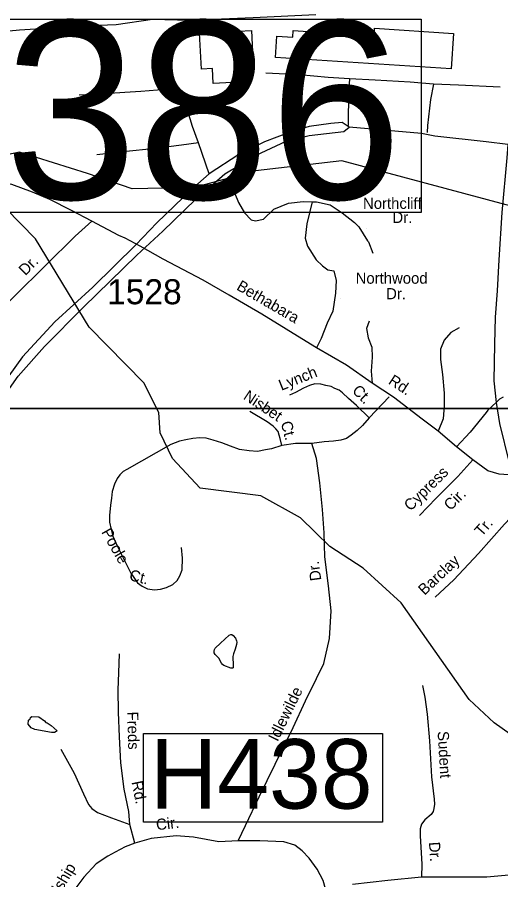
# Model space of a CAD drawing. Extents: x 1551653 to 1702041, y 811336 to 920032.
# Drawn here: x 1619422 to 1622272, y 871969 to 877057 of the extents above; entities that cross this region are included whole.
import ezdxf

# ---------------------------------------------------------------- set-up
doc = ezdxf.new("R2010")
doc.units = 0
for name, color, linetype in [('Old_Level_10', 7, 'Continuous'), ('Old_Level_31', 7, 'Continuous'), ('Old_Level_32', 7, 'Continuous'), ('Old_Level_35', 7, 'Continuous'), ('Old_Level_4', 7, 'Continuous'), ('Old_Level_41', 7, 'Continuous'), ('Old_Level_44', 7, 'Continuous'), ('Old_Level_59', 7, 'Continuous'), ('Old_Level_62', 7, 'Continuous'), ('Old_Level_63', 7, 'Continuous'), ('Old_Level_8', 7, 'Continuous')]:
    doc.layers.add(name, color=color, linetype=linetype)

msp = doc.modelspace()

# ---------------------------------------------------------------- linework, layer by layer
at = {"layer": 'Old_Level_10'}
for p, q in [((1621478.426, 875810.914), (1621478.426, 875810.914)), ((1621328.616, 875398.625), (1621328.616, 875398.625))]:
    msp.add_line(p, q, dxfattribs=at)
at = {"layer": 'Old_Level_31'}
msp.add_lwpolyline([(1620165.838, 872832.248), (1621574.706, 872832.248), (1621574.706, 872307.905), (1620165.838, 872307.905), (1620165.838, 872832.248)], dxfattribs=at)
at = {"layer": 'Old_Level_32'}
for points in [[(1621379.512, 876408.464), (1621336.701, 876435.505), (1621271.023, 876430.297), (1621142.772, 876413.187), (1621025.208, 876376.827), (1620879.857, 876321.218), (1620728.094, 876246.359), (1620552.817, 876133.002), (1620452.353, 876045.31), (1620245.014, 875844.262), (1620121.433, 875715.087), (1619867.332, 875464.025), (1619644.388, 875259.707), (1619453.07, 875054.001), (1619290.231, 874829.375), (1619154.274, 874613.497), (1619033.332, 874399.624), (1618904.408, 874118.847), (1618817.69, 873925.975), (1618746.388, 873717.673), (1618674.932, 873489.029), (1618620.337, 873294.541)], [(1618678.828, 873286.258), (1618738.525, 873494.814), (1618775.153, 873624.557), (1618902.339, 873971.728), (1619069.735, 874354.28), (1619175.724, 874551.01), (1619291.348, 874749.668), (1619428.169, 874938.683), (1619583.417, 875114.914), (1619812.738, 875346.362), (1620127.889, 875653.905), (1620280.127, 875794.702), (1620472.834, 875981.789), (1620645.59, 876133.288), (1620830.588, 876243.225), (1621007.878, 876326.16), (1621142.773, 876358.948), (1621346.228, 876382.206), (1621379.512, 876408.464)], [(1622313.196, 876305.102), (1622186.43, 876322.415), (1621883.879, 876355.204), (1621804.87, 876370.634), (1621379.512, 876408.464)], [(1622313.196, 876305.102), (1622307.372, 876226.996), (1622277.767, 875905.164), (1622260.656, 875624.933), (1622250.568, 875443.382), (1622238.971, 875287.169), (1622235.151, 875128.745), (1622230.736, 874911.308), (1622244.351, 874784.907), (1622264.376, 874659.452), (1622322.232, 874429.113), (1622363.3, 874307.754), (1622450.302, 874110.278), (1622482.172, 874021.866), (1622737.813, 873485.854), (1622857.972, 873220.179), (1622956.813, 873066.981), (1623292.097, 872722.961), (1623454.893, 872527.099), (1623627.492, 872280.732)]]:
    msp.add_lwpolyline(points, dxfattribs=at)
at = {"layer": 'Old_Level_35'}
for p, q in [((1620553.245, 876133.376), (1620490.785, 876315.216)), ((1621614.495, 874817.951), (1621496.266, 874693.256)), ((1622264.125, 874804.124), (1622244.351, 874784.907)), ((1622285.571, 874816.343), (1622264.125, 874804.124)), ((1622012.065, 874522.471), (1621903.095, 874615.738)), ((1622107.857, 874446.44), (1622012.065, 874522.471)), ((1620115.13, 872184.795), (1620086.55, 872295.041))]:
    msp.add_line(p, q, dxfattribs=at)
for points in [[(1620147.502, 875706.392), (1620057.708, 875752.766), (1620021.026, 875768.83), (1619862.072, 875854.505), (1619742.854, 875915.962), (1619613.707, 875981.421), (1619512.122, 876024.512), (1619390.777, 876070), (1619237.294, 876099.735), (1619075.726, 876135.437), (1618948.17, 876170.847), (1618834.827, 876216.175), (1618767.134, 876252.969), (1618737.146, 876268.951), (1618655.874, 876312.264), (1618598.505, 876354.852), (1618503.456, 876433.828), (1618372.85, 876565.357), (1618256.246, 876686.597), (1618120.002, 876826.246), (1617991.512, 876953.529)], [(1621380.56, 876692.978), (1621254.642, 876700.537), (1621084.869, 876716.393), (1620887.162, 876726.613)], [(1621380.56, 876692.978), (1621375.573, 876605.026), (1621373.684, 876433.162), (1621373.202, 876417.244)], [(1621875.802, 876661.305), (1621737.958, 876672.909), (1621532.292, 876685.291), (1621380.56, 876692.978)], [(1620490.785, 876315.216), (1620455.92, 876411.581), (1620413.469, 876548.123), (1620390.077, 876598.428), (1620372.275, 876618.602), (1620346.471, 876628.93), (1620298.492, 876631.305), (1620150.359, 876619.107), (1619932.358, 876605.524), (1619786.308, 876597.283)], [(1621875.802, 876661.305), (1621858.771, 876571.597), (1621840.098, 876418.639), (1621838.206, 876376.978)], [(1622268.243, 876644.799), (1622023.574, 876655.701), (1621875.802, 876661.305)], [(1620490.785, 876315.216), (1620390.667, 876302.441), (1620236.566, 876282.155), (1620046.459, 876262.405), (1619890.399, 876244.16)], [(1620702.369, 876030.312), (1620704.272, 876017.961), (1620726.411, 875964.379), (1620761.48, 875903.586), (1620800.36, 875862.534), (1620826.696, 875854.965), (1620873.304, 875866.468), (1620934.122, 875923.685), (1621020.998, 875960.133), (1621107.318, 875970.183), (1621160.706, 875968.228)], [(1621160.706, 875968.228), (1621128.239, 875838.191), (1621119.815, 875752.637), (1621132.081, 875705.954), (1621183.364, 875624.819), (1621222.382, 875590.366), (1621252.586, 875567.669), (1621288.014, 875561.545), (1621302.137, 875503.911), (1621298.475, 875429.066), (1621283.015, 875323.954), (1621248.395, 875252.568), (1621213.357, 875161.383), (1621186.33, 875107.571)], [(1621160.706, 875968.228), (1621186.743, 875967.275), (1621265.89, 875951.168), (1621337.724, 875902.305), (1621409.418, 875846.841), (1621435.338, 875819.473), (1621486.621, 875738.338), (1621493.102, 875731.496), (1621518.188, 875664.53)], [(1619862.072, 875854.505), (1619763.214, 875765.66), (1619589.383, 875591.684), (1619405.426, 875411.914), (1619197.418, 875210.415), (1619031.674, 875050.288), (1618825.71, 874860.754), (1618658.003, 874702.667), (1618532.971, 874596.142)], [(1621186.33, 875107.571), (1621151.266, 875128.106), (1620863.297, 875305.254), (1620670.663, 875417.433), (1620517.757, 875505.188), (1620360.769, 875589.024), (1620282.74, 875629.147), (1620147.502, 875706.392)], [(1621496.626, 875264.175), (1621480.124, 875220.284), (1621491.433, 875166.223), (1621512.906, 875109.953), (1621514.126, 875051.892), (1621509.225, 874968.142), (1621514.402, 874897.998)], [(1622027.714, 875223.969), (1621977.528, 875196.574), (1621938.984, 875151.127), (1621916.52, 875099.353), (1621917.862, 875037.289), (1621928.679, 874949.218), (1621939.45, 874839.133), (1621938.751, 874765.305), (1621931.967, 874687.395), (1621903.095, 874615.738)], [(1621514.402, 874897.998), (1621363.664, 875003.72), (1621186.33, 875107.571)], [(1621496.266, 874693.256), (1621422.773, 874766.794), (1621374.843, 874808.36), (1621339.693, 874840.333), (1621320.521, 874856.32), (1621294.958, 874865.912), (1621272.59, 874878.701), (1621240.637, 874885.096), (1621211.878, 874891.491), (1621176.729, 874894.688), (1621144.776, 874885.096), (1621109.627, 874869.11), (1621061.696, 874843.531), (1621026.547, 874827.544)], [(1621903.095, 874615.738), (1621809.884, 874686.673), (1621639.421, 874816.61), (1621514.402, 874897.998)], [(1622244.351, 874784.907), (1622196.349, 874738.258), (1622185.405, 874724.9)], [(1620981.811, 874530.192), (1620972.225, 874571.757), (1620965.834, 874590.942), (1620959.444, 874613.323), (1620946.663, 874629.309), (1620930.686, 874645.296), (1620895.537, 874670.874), (1620793.284, 874731.624)], [(1621496.266, 874693.256), (1621457.922, 874648.493), (1621425.968, 874619.717), (1621390.819, 874590.942), (1621362.06, 874571.757), (1621330.107, 874562.165), (1621285.372, 874555.77), (1621231.05, 874552.573), (1621157.685, 874542.982)], [(1622185.405, 874724.9), (1622090.877, 874609.524), (1622012.065, 874522.471)], [(1620981.811, 874530.192), (1620921.099, 874511.008), (1620885.95, 874504.613), (1620838.019, 874495.022), (1620790.089, 874498.219), (1620732.573, 874507.81), (1620678.251, 874526.995), (1620627.125, 874546.179), (1620575.999, 874562.165), (1620536.041, 874573.416), (1620499.31, 874574.955), (1620457.77, 874571.757), (1620415.666, 874564.326), (1620377.886, 874555.77), (1620326.76, 874536.586), (1620067.935, 874389.509), (1620045.567, 874376.72), (1620026.395, 874357.536), (1620010.418, 874335.155), (1619994.441, 874303.181), (1619981.66, 874258.418), (1619978.464, 874220.051), (1619972.074, 874178.485), (1619965.683, 874117.736), (1619965.683, 874079.368), (1619975.269, 874034.605), (1619984.855, 873996.237), (1620010.418, 873938.685), (1620090.881, 873777.999), (1620131.842, 873721.267), (1620159.017, 873700.73), (1620189.359, 873686.096), (1620230.899, 873679.702), (1620266.048, 873682.899), (1620301.197, 873692.49), (1620339.541, 873711.675), (1620365.105, 873734.056), (1620381.081, 873762.832), (1620393.863, 873798.003), (1620397.058, 873865.147), (1620390.667, 873929.093)], [(1620724.941, 872197.823), (1620768.025, 872289.404), (1620847.7, 872458.285), (1620941.87, 872651.29), (1621048.127, 872867.861), (1621121.962, 873025.056), (1621185.259, 873156.246), (1621230.262, 873243.786), (1621262.002, 873391.699), (1621273.103, 873555.567), (1621257.387, 873702.324), (1621234.522, 873874.886), (1621231.05, 874015.421), (1621221.464, 874152.907), (1621205.488, 874309.576), (1621186.315, 874453.456), (1621157.685, 874542.982)], [(1621157.685, 874542.982), (1621061.696, 874542.982), (1620981.811, 874530.192)], [(1622107.857, 874446.44), (1622020.136, 874348.406), (1621890.654, 874219.958), (1621793.712, 874117.065)], [(1622347.092, 874355.651), (1622261.82, 874361.638), (1622196.845, 874381.425), (1622107.857, 874446.44)], [(1622363.018, 874138.648), (1622294.787, 874067.265), (1622140.962, 873893.082), (1621995.352, 873738.949), (1621886.202, 873636.101)], [(1620086.55, 872295.041), (1620079.293, 872371.231), (1620052.761, 872503.449), (1620032.518, 872659.554), (1620024.201, 872811.611), (1620019.759, 872957.589), (1620017.243, 873089.718), (1620020.468, 873189.511), (1620025.743, 873301.472)], [(1621810.582, 873115.128), (1621823.807, 873047.021), (1621838.584, 872946.86), (1621852.784, 872788.878), (1621864.483, 872576.717), (1621879.011, 872444.542), (1621881.396, 872414.276), (1621878.473, 872388.521), (1621873.732, 872371.806), (1621861.98, 872354.837), (1621823.716, 872323.194), (1621805.385, 872297.551), (1621797.594, 872268.692), (1621796.56, 872227.688), (1621806.796, 872061.583), (1621804.025, 871983.471)], [(1619679.54, 872739.567), (1619757.926, 872598.692), (1619812.67, 872476.107), (1619841.823, 872413.879), (1619861.541, 872389.663), (1619895.265, 872365.165), (1619976.885, 872334.289), (1620086.55, 872295.041)], [(1620724.941, 872197.823), (1620610.982, 872193.135), (1620461.458, 872220.786), (1620359.545, 872228.059), (1620211.53, 872211.655), (1620115.13, 872184.795)], [(1621239.648, 871916.2), (1621225.493, 871963.997), (1621190.109, 872031.268), (1621143.536, 872097.069), (1621102.175, 872139.532), (1621058.451, 872174.04), (1620992.792, 872192.784), (1620852.828, 872198.427), (1620724.941, 872197.823)], [(1620115.13, 872184.795), (1620059.064, 872163.522), (1619998.795, 872132.124), (1619956.492, 872108.571), (1619887.932, 872063.335), (1619815.088, 871984.365), (1619725.862, 871867.309), (1619650.639, 871740.16), (1619570.846, 871575.282), (1619516.639, 871483.83)], [(1622594.576, 872055.502), (1622477.032, 872024.187), (1622363.803, 871999.403), (1622190.421, 871983.471), (1621998.638, 871983.471), (1621804.025, 871983.471)], [(1621804.025, 871983.471), (1621605.873, 871963.997), (1621398.876, 871940.984)]]:
    msp.add_lwpolyline(points, dxfattribs=at)
at = {"layer": 'Old_Level_4'}
msp.add_lwpolyline([(1618728.626, 877045.283), (1621803.892, 877045.283), (1621803.892, 875905.52), (1618728.626, 875905.52), (1618728.626, 877045.283)], dxfattribs=at)
at = {"layer": 'Old_Level_41'}
for points in [[(1620497.364, 876963.562), (1620802.106, 876977.858), (1620811.942, 876768.187), (1620760.335, 876765.766), (1620764.594, 876674.975), (1620577.229, 876666.184), (1620573.095, 876754.317), (1620507.325, 876751.232), (1620497.364, 876963.562)], [(1621980.257, 876751.703), (1620944.509, 876818.899), (1620952.712, 876945.332), (1621046.866, 876939.223), (1621049.362, 876977.696), (1621525.122, 876946.833), (1621528.014, 876991.408), (1621993.849, 876961.184), (1621980.257, 876751.703)]]:
    msp.add_lwpolyline(points, dxfattribs=at)
at = {"layer": 'Old_Level_44'}
msp.add_lwpolyline([(1621181.725, 877070.145), (1620811.749, 877052.245), (1620438.433, 877036.982), (1620219.97, 877044.269), (1620006.085, 877011.538), (1619798.008, 877003.759), (1619593.199, 876990.24), (1619435.099, 876979.843), (1619289.324, 876966.79)], dxfattribs=at)
at = {"layer": 'Old_Level_59'}
for points in [[(1625135.776, 874851.741), (1624912.782, 875043.362), (1624798.773, 875180.337), (1624620.788, 875617.2), (1624505.856, 875734.49), (1624339.764, 875777.243), (1624113.796, 875712.857), (1623953.856, 875634.117), (1623810.832, 875518.775), (1623701.847, 875468.537), (1623584.762, 875480.738), (1622672.793, 875840.604), (1622442.427, 875914.352), (1622304.746, 875950.357), (1621335.751, 876209.186), (1620826.811, 876150.643), (1620466.74, 876052.833), (1620099.799, 876043.914), (1619836.267, 876135.72), (1619435.738, 876260.961), (1619276.823, 876228.05), (1619089.815, 875956.049)], [(1622373.827, 872793.736), (1622233.776, 872895.134), (1622085.831, 873032.724), (1621684.749, 873602.256), (1621461.755, 873807), (1621263.777, 873935.671), (1621090.816, 874103.301), (1620858.799, 874232.894), (1620500.779, 874279.44), (1620336.737, 874453.53), (1620263.738, 874605.986), (1620256.767, 874724.301), (1620167.774, 874900.133), (1619846.765, 875228.421), (1619528.729, 875750.176), (1619355.768, 875927.752), (1619297.738, 875951.845), (1619113.806, 875929.392), (1619089.815, 875956.049)]]:
    msp.add_lwpolyline(points, dxfattribs=at)
at = {"layer": 'Old_Level_62'}
for points in [[(1620589.258, 873334.458), (1620619.299, 873365.523), (1620670.664, 873412.685), (1620680.199, 873416.786), (1620687.376, 873415.556), (1620695.27, 873410.84), (1620708.291, 873393.308), (1620714.238, 873378.749), (1620715.981, 873370.752), (1620714.34, 873357.526), (1620706.753, 873329.229), (1620696.603, 873301.65), (1620693.015, 873286.886), (1620692.092, 873272.122), (1620694.04, 873247.003), (1620695.373, 873227.626), (1620694.45, 873219.731), (1620690.247, 873216.758), (1620680.814, 873217.988), (1620640.009, 873232.547), (1620630.987, 873238.288), (1620625.45, 873246.388), (1620616.941, 873263.92), (1620612.839, 873273.455), (1620606.483, 873280.734), (1620588.438, 873296.933), (1620583.312, 873306.878), (1620583.415, 873317.439), (1620585.055, 873327.281), (1620589.258, 873334.458)], [(1619656.477, 872846.844), (1619640.688, 872837.822), (1619624.693, 872838.027), (1619525.038, 872855.764), (1619503.2, 872866.119), (1619485.463, 872886.419), (1619487.924, 872910.308), (1619497.971, 872918.202), (1619500.124, 872926.097), (1619508.224, 872932.043), (1619550.157, 872929.275), (1619581.838, 872906.719), (1619589.63, 872896.672), (1619597.627, 872894.519), (1619621.31, 872878.114), (1619656.477, 872846.844)]]:
    msp.add_lwpolyline(points, dxfattribs=at)
at = {"layer": 'Old_Level_63'}
for points in [[(1571207.969, 918191.523), (1633724.041, 918191.523), (1633724.041, 874749.337), (1571207.969, 874749.337), (1571207.969, 918191.523)], [(1569096.749, 874749.337), (1631612.821, 874749.337), (1631612.821, 831307.151), (1569096.749, 831307.151), (1569096.749, 874749.337)]]:
    msp.add_lwpolyline(points, dxfattribs=at)

# ---------------------------------------------------------------- texts
at = {"layer": 'Old_Level_10'}
for s, p in [('Northcliff', (1621460.28, 875926.404)), ('Dr.', (1621633.706, 875843.113)), ('Northwood', (1621416.654, 875484.963)), ('Dr.', (1621596.254, 875393.344))]:
    msp.add_text(s, height=65.6167, dxfattribs=at).set_placement(p)
for s, rotation, p in [('Dr.', 45.023781, (1619470.206, 875529.187)), ('Bethabara', 329.786114, (1620709.871, 875452.725)), ('Lynch', 21.68175, (1620978.936, 874852.981)), ('Rd.', 326.935878, (1621605.024, 874898.167)), ('Nisbet', 326.378042, (1620749.511, 874807.422)), ('Ct.', 315.053594, (1621391.743, 874849.357)), ('Ct.', 285.032425, (1620974.703, 874665.02)), ('Cypress', 44.770431, (1621740.414, 874140.218)), ('Cir.', 44.770431, (1621975.702, 874142.938)), ('Tr.', 48.551467, (1622160.209, 873989.368)), ('Poole', 299.457422, (1619916.09, 874020.244)), ('Barclay', 43.297156, (1621822.587, 873643.64)), ('Dr.', 97.703272, (1621214.973, 873736.299)), ('Ct.', 345.95335, (1620078.285, 873737.232)), ('Idlewilde', 63.991608, (1620956.853, 872780.074)), ('Freds', 271.743033, (1620069.764, 872960.059)), ('Sudent', 273.156325, (1621900.047, 872844.388)), ('Rd.', 281.346839, (1620095.048, 872545.735)), ('Cir.', 6.324161, (1620244.067, 872260.849)), ('Dr.', 273.526381, (1621848.658, 872190.845)), ('Friendship', 59.390847, (1619562.222, 871690.285))]:
    msp.add_text(s, height=65.6167, rotation=rotation, dxfattribs=at).set_placement(p)
at = {"layer": 'Old_Level_31'}
msp.add_text('H438', height=410.1042, dxfattribs=at).set_placement((1620205.438, 872388.667))
at = {"layer": 'Old_Level_4'}
msp.add_text('J386', height=1049.8646, dxfattribs=at).set_placement((1618645.877, 875984.448))
at = {"layer": 'Old_Level_8'}
msp.add_text('1528', height=147.6375, dxfattribs=at).set_placement((1619952.112, 875363.766))

doc.saveas('drawing.dxf')
